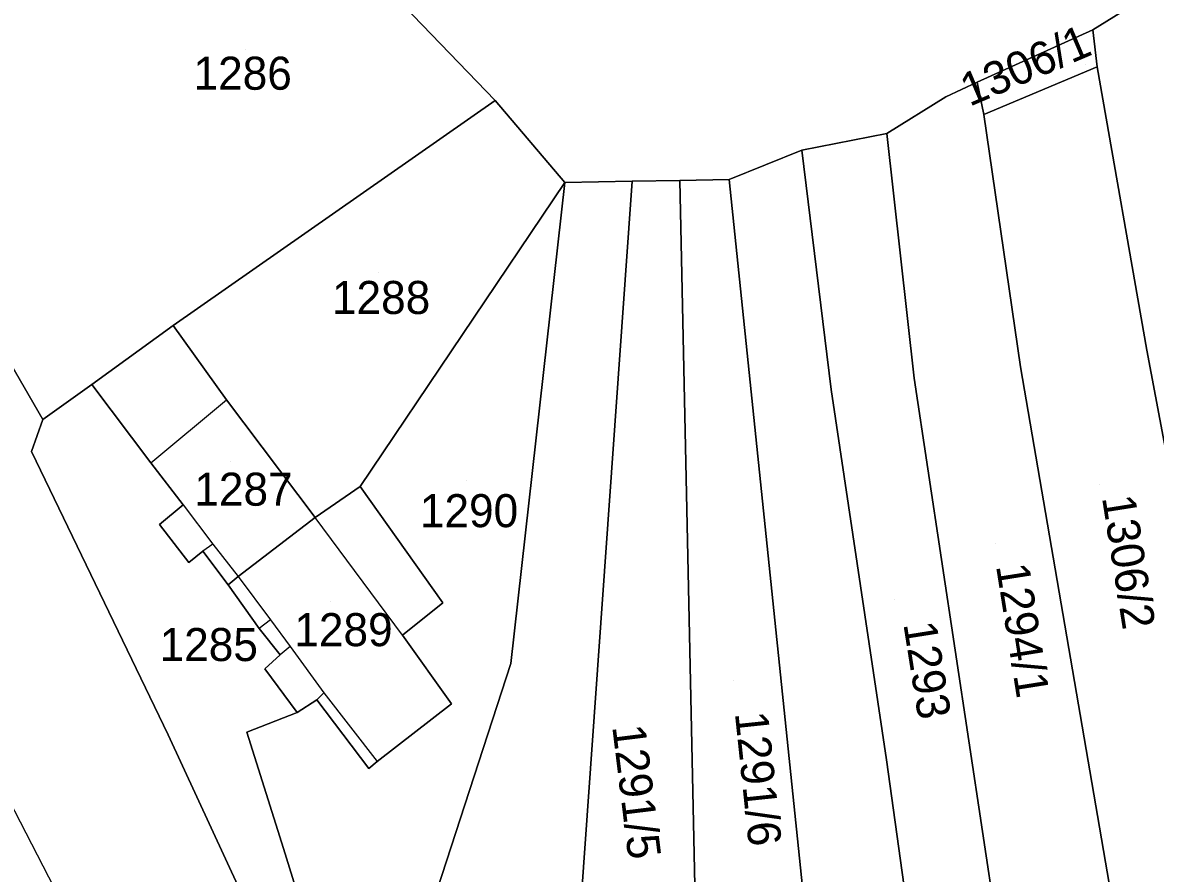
# Model space of a CAD drawing. Extents: x -263943 to -261149, y -1236934 to -1230686.
# Drawn here: x -263132.8 to -263064.2, y -1235274.8 to -1235223.3 of the extents above; entities that cross this region are included whole.
import ezdxf

# ---------------------------------------------------------------- set-up
doc = ezdxf.new("R2010")
doc.units = 0
for name, color, linetype in [('body_kn', 7, 'Continuous'), ('kladpar_druhypozemkov', 7, 'Continuous'), ('kladpar_hranice', 7, 'Continuous'), ('kladpar_parcelnecisla', 7, 'Continuous'), ('kladpar_plochy', 7, 'Continuous'), ('zappar_hrandruhpozemk', 7, 'Continuous'), ('zuob_linie', 7, 'Continuous'), ('zuob_plochy', 7, 'Continuous')]:
    doc.layers.add(name, color=color, linetype=linetype)

msp = doc.modelspace()

# ---------------------------------------------------------------- linework, layer by layer
at = {"layer": 'body_kn'}
for p, q in [((-263068.02, -1235223.75), (-263068.02, -1235223.75)), ((-263067.76, -1235225.98), (-263067.76, -1235225.98)), ((-263075.03, -1235226.92), (-263075.03, -1235226.92)), ((-263075.03, -1235226.92), (-263075.03, -1235226.92)), ((-263104.2, -1235228.03), (-263104.2, -1235228.03)), ((-263076.93, -1235227.8), (-263076.93, -1235227.8)), ((-263074.63, -1235228.87), (-263074.63, -1235228.87)), ((-263080.5, -1235230.01), (-263080.5, -1235230.01)), ((-263085.63, -1235231.02), (-263085.63, -1235231.02)), ((-263099.98, -1235232.98), (-263099.98, -1235232.98)), ((-263095.9, -1235232.91), (-263095.9, -1235232.91)), ((-263095.9, -1235232.91), (-263095.9, -1235232.91)), ((-263093.02, -1235232.86), (-263093.02, -1235232.86)), ((-263090.03, -1235232.8), (-263090.03, -1235232.8)), ((-263123.69, -1235241.63), (-263123.69, -1235241.63)), ((-263064.76, -1235243.12), (-263064.76, -1235243.12)), ((-263064.76, -1235243.12), (-263064.76, -1235243.12)), ((-263072.4, -1235244.14), (-263072.4, -1235244.14)), ((-263128.61, -1235245.2), (-263128.61, -1235245.2)), ((-263078.85, -1235244.83), (-263078.85, -1235244.83)), ((-263083.86, -1235245.51), (-263083.86, -1235245.51)), ((-263120.46, -1235246.13), (-263120.46, -1235246.13)), ((-263131.58, -1235247.32), (-263131.58, -1235247.32)), ((-263131.58, -1235247.32), (-263131.58, -1235247.32)), ((-263132.26, -1235249.27), (-263132.26, -1235249.27)), ((-263125.04, -1235249.95), (-263125.04, -1235249.95)), ((-263125.04, -1235249.95), (-263125.04, -1235249.95)), ((-263112.38, -1235251.38), (-263112.38, -1235251.38)), ((-263123.08, -1235252.49), (-263123.08, -1235252.49)), ((-263123.08, -1235252.49), (-263123.08, -1235252.49)), ((-263115.1, -1235253.25), (-263115.1, -1235253.25)), ((-263115.1, -1235253.25), (-263115.1, -1235253.25)), ((-263124.52, -1235253.68), (-263124.52, -1235253.68)), ((-263121.29, -1235254.87), (-263121.29, -1235254.87)), ((-263121.89, -1235255.29), (-263121.89, -1235255.29)), ((-263122.74, -1235255.97), (-263122.74, -1235255.97)), ((-263119.76, -1235256.82), (-263119.76, -1235256.82)), ((-263119.76, -1235256.82), (-263119.76, -1235256.82)), ((-263120.36, -1235257.33), (-263120.36, -1235257.33)), ((-263120.36, -1235257.33), (-263120.36, -1235257.33)), ((-263107.36, -1235258.42), (-263107.36, -1235258.42)), ((-263117.81, -1235259.45), (-263117.81, -1235259.45)), ((-263118.48, -1235259.96), (-263118.48, -1235259.96)), ((-263118.48, -1235259.96), (-263118.48, -1235259.96)), ((-263109.82, -1235260.38), (-263109.82, -1235260.38)), ((-263109.82, -1235260.38), (-263109.82, -1235260.38)), ((-263116.61, -1235261.06), (-263116.61, -1235261.06)), ((-263117.21, -1235261.57), (-263117.21, -1235261.57)), ((-263118.14, -1235262.42), (-263118.14, -1235262.42)), ((-263103.26, -1235262.08), (-263103.26, -1235262.08)), ((-263115, -1235264.28), (-263115, -1235264.28)), ((-263114.57, -1235263.86), (-263114.57, -1235263.86)), ((-263106.84, -1235264.53), (-263106.84, -1235264.53)), ((-263106.84, -1235264.53), (-263106.84, -1235264.53)), ((-263116.18, -1235265.05), (-263116.18, -1235265.05)), ((-263123.99, -1235266.41), (-263123.99, -1235266.41)), ((-263119.24, -1235266.24), (-263119.24, -1235266.24)), ((-263080.52, -1235267.91), (-263080.52, -1235267.91)), ((-263111.85, -1235268.44), (-263111.85, -1235268.44)), ((-263111.34, -1235268.02), (-263111.34, -1235268.02)), ((-263117.02, -1235273.28), (-263117.02, -1235273.28))]:
    msp.add_line(p, q, dxfattribs=at)
at = {"layer": 'kladpar_druhypozemkov'}
for p, q in [((-263119.34, -1235224.94), (-263119.34, -1235224.94)), ((-263068.44, -1235225.84), (-263068.44, -1235225.84)), ((-263111.24, -1235238.44), (-263111.24, -1235238.44)), ((-263120.24, -1235249.84), (-263120.24, -1235249.84)), ((-263105.94, -1235251.04), (-263105.94, -1235251.04)), ((-263067.64, -1235251.24), (-263067.64, -1235251.24)), ((-263073.94, -1235254.84), (-263073.94, -1235254.84)), ((-263114.14, -1235258.34), (-263114.14, -1235258.34)), ((-263080.04, -1235258.24), (-263080.04, -1235258.24)), ((-263122.24, -1235259.94), (-263122.24, -1235259.94)), ((-263089.8, -1235263.09), (-263089.8, -1235263.09)), ((-263094.24, -1235270.5), (-263094.24, -1235270.5))]:
    msp.add_line(p, q, dxfattribs=at)
at = {"layer": 'kladpar_hranice'}
for points in [[(-263131.58, -1235247.32), (-263135, -1235241.46), (-263140.1, -1235190.83), (-263104.2, -1235228.03), (-263123.69, -1235241.63), (-263128.61, -1235245.2), (-263131.58, -1235247.32)], [(-263064.76, -1235243.12), (-263067.76, -1235225.98), (-263068.02, -1235223.75), (-263063.96, -1235221.2), (-263062.11, -1235220.11), (-263060.28, -1235233.7), (-263058.13, -1235248.97), (-263054.36, -1235271.2), (-263059.37, -1235271.71), (-263064.76, -1235243.12)], [(-263075.03, -1235226.92), (-263068.02, -1235223.75), (-263067.76, -1235225.98), (-263074.63, -1235228.87), (-263075.03, -1235226.92)], [(-263059.02, -1235275.36), (-263057.56, -1235285.96), (-263063.42, -1235286.39), (-263065.12, -1235286.22), (-263065.29, -1235285.63), (-263072.4, -1235244.14), (-263074.63, -1235228.87), (-263067.76, -1235225.98), (-263064.76, -1235243.12), (-263059.37, -1235271.71), (-263059.02, -1235275.36)], [(-263066.82, -1235286.05), (-263069.02, -1235285.89), (-263069.96, -1235285.8), (-263077.09, -1235287.59), (-263078.71, -1235279.36), (-263073.71, -1235278.85), (-263073.79, -1235278.25), (-263073.88, -1235277.74), (-263078.85, -1235244.83), (-263080.5, -1235230.01), (-263076.93, -1235227.8), (-263075.03, -1235226.92), (-263074.63, -1235228.87), (-263072.4, -1235244.14), (-263065.29, -1235285.63), (-263065.12, -1235286.22), (-263066.82, -1235286.05)], [(-263115.1, -1235253.25), (-263120.46, -1235246.13), (-263123.69, -1235241.63), (-263104.2, -1235228.03), (-263099.98, -1235232.98), (-263112.38, -1235251.38), (-263115.1, -1235253.25)], [(-263073.71, -1235278.85), (-263078.71, -1235279.36), (-263079.05, -1235278.51), (-263080.52, -1235267.91), (-263083.86, -1235245.51), (-263085.63, -1235231.02), (-263080.5, -1235230.01), (-263078.85, -1235244.83), (-263073.88, -1235277.74), (-263073.79, -1235278.25), (-263073.71, -1235278.85)], [(-263077.09, -1235287.59), (-263076.56, -1235293.44), (-263074.42, -1235303.12), (-263073.23, -1235307.78), (-263072.2, -1235311.94), (-263069.77, -1235321.89), (-263069.63, -1235322.46), (-263068.94, -1235325), (-263073.99, -1235328.12), (-263079.65, -1235309.28), (-263080.46, -1235306.96), (-263081.25, -1235307.15), (-263082.57, -1235302.45), (-263083.29, -1235297.53), (-263085.04, -1235281.06), (-263090.03, -1235232.8), (-263085.63, -1235231.02), (-263083.86, -1235245.51), (-263080.52, -1235267.91), (-263079.05, -1235278.51), (-263078.71, -1235279.36), (-263077.09, -1235287.59)], [(-263110.88, -1235284.9), (-263111.22, -1235285.16), (-263113.86, -1235282.28), (-263115.65, -1235277.69), (-263117.02, -1235273.28), (-263119.24, -1235266.24), (-263116.18, -1235265.05), (-263115, -1235264.28), (-263111.85, -1235268.44), (-263111.34, -1235268.02), (-263106.84, -1235264.53), (-263109.82, -1235260.38), (-263107.36, -1235258.42), (-263112.38, -1235251.38), (-263099.98, -1235232.98), (-263103.26, -1235262.08), (-263110.76, -1235285.15), (-263110.88, -1235284.9)], [(-263095.9, -1235232.91), (-263099.05, -1235277.25), (-263100.86, -1235298.3), (-263105.46, -1235299.71), (-263108.52, -1235292.62), (-263110.76, -1235285.15), (-263103.26, -1235262.08), (-263099.98, -1235232.98), (-263095.9, -1235232.91)], [(-263093.66, -1235296.93), (-263094.59, -1235297.19), (-263094.74, -1235296.69), (-263096.78, -1235297.25), (-263097.88, -1235297.39), (-263100.86, -1235298.3), (-263099.05, -1235277.25), (-263095.9, -1235232.91), (-263093.02, -1235232.86), (-263092.06, -1235278.36), (-263093.66, -1235296.93)], [(-263086.36, -1235297.5), (-263089.89, -1235297.14), (-263093.06, -1235296.96), (-263093.66, -1235296.93), (-263092.06, -1235278.36), (-263093.02, -1235232.86), (-263090.03, -1235232.8), (-263085.04, -1235281.06), (-263087.9, -1235281.19), (-263086.36, -1235297.5)], [(-263084.33, -1235386.02), (-263092.6, -1235370.67), (-263114.1, -1235330.65), (-263154.86, -1235252.14), (-263135, -1235241.46), (-263131.58, -1235247.32), (-263132.26, -1235249.27), (-263123.99, -1235266.41), (-263114.45, -1235287.03), (-263111.22, -1235285.16), (-263110.88, -1235284.9), (-263110.76, -1235285.15), (-263108.52, -1235292.62), (-263105.46, -1235299.71), (-263105.01, -1235300.75), (-263098.44, -1235313.33), (-263098.03, -1235314.13), (-263090.02, -1235328.16), (-263086.47, -1235334.72), (-263093.18, -1235342.76), (-263082.06, -1235341.9), (-263081.03, -1235347.24), (-263069.42, -1235372), (-263054.3, -1235404.13)], [(-263120.36, -1235257.33), (-263121.89, -1235255.29), (-263122.74, -1235255.97), (-263124.52, -1235253.68), (-263123.08, -1235252.49), (-263125.04, -1235249.95), (-263128.61, -1235245.2), (-263123.69, -1235241.63), (-263120.46, -1235246.13), (-263115.1, -1235253.25), (-263119.76, -1235256.82), (-263120.36, -1235257.33)], [(-263118.48, -1235259.96), (-263117.21, -1235261.57), (-263118.14, -1235262.42), (-263116.18, -1235265.05), (-263119.24, -1235266.24), (-263117.02, -1235273.28), (-263115.65, -1235277.69), (-263113.86, -1235282.28), (-263111.22, -1235285.16), (-263114.45, -1235287.03), (-263123.99, -1235266.41), (-263132.26, -1235249.27), (-263131.58, -1235247.32), (-263128.61, -1235245.2), (-263125.04, -1235249.95), (-263123.08, -1235252.49), (-263124.52, -1235253.68), (-263122.74, -1235255.97), (-263121.89, -1235255.29), (-263120.36, -1235257.33), (-263118.48, -1235259.96)], [(-263106.84, -1235264.53), (-263111.34, -1235268.02), (-263111.85, -1235268.44), (-263115, -1235264.28), (-263116.18, -1235265.05), (-263118.14, -1235262.42), (-263117.21, -1235261.57), (-263118.48, -1235259.96), (-263120.36, -1235257.33), (-263119.76, -1235256.82), (-263115.1, -1235253.25), (-263112.38, -1235251.38), (-263107.36, -1235258.42), (-263109.82, -1235260.38), (-263106.84, -1235264.53)]]:
    msp.add_lwpolyline(points, dxfattribs=at)
at = {"layer": 'kladpar_plochy'}
for points in [[(-263131.58, -1235247.32), (-263135, -1235241.46), (-263140.1, -1235190.83), (-263104.2, -1235228.03), (-263123.69, -1235241.63), (-263128.61, -1235245.2)], [(-263064.76, -1235243.12), (-263067.76, -1235225.98), (-263068.02, -1235223.75), (-263063.96, -1235221.2), (-263062.11, -1235220.11), (-263060.28, -1235233.7), (-263058.13, -1235248.97), (-263054.36, -1235271.2), (-263059.37, -1235271.71)], [(-263075.03, -1235226.92), (-263068.02, -1235223.75), (-263067.76, -1235225.98), (-263074.63, -1235228.87)], [(-263059.02, -1235275.36), (-263057.56, -1235285.96), (-263063.42, -1235286.39), (-263065.12, -1235286.22), (-263065.29, -1235285.63), (-263072.4, -1235244.14), (-263074.63, -1235228.87), (-263067.76, -1235225.98), (-263064.76, -1235243.12), (-263059.37, -1235271.71)], [(-263066.82, -1235286.05), (-263069.02, -1235285.89), (-263069.96, -1235285.8), (-263077.09, -1235287.59), (-263078.71, -1235279.36), (-263073.71, -1235278.85), (-263073.79, -1235278.25), (-263073.88, -1235277.74), (-263078.85, -1235244.83), (-263080.5, -1235230.01), (-263076.93, -1235227.8), (-263075.03, -1235226.92), (-263074.63, -1235228.87), (-263072.4, -1235244.14), (-263065.29, -1235285.63), (-263065.12, -1235286.22)], [(-263115.1, -1235253.25), (-263120.46, -1235246.13), (-263123.69, -1235241.63), (-263104.2, -1235228.03), (-263099.98, -1235232.98), (-263112.38, -1235251.38)], [(-263073.71, -1235278.85), (-263078.71, -1235279.36), (-263079.05, -1235278.51), (-263080.52, -1235267.91), (-263083.86, -1235245.51), (-263085.63, -1235231.02), (-263080.5, -1235230.01), (-263078.85, -1235244.83), (-263073.88, -1235277.74), (-263073.79, -1235278.25)], [(-263077.09, -1235287.59), (-263076.56, -1235293.44), (-263074.42, -1235303.12), (-263073.23, -1235307.78), (-263072.2, -1235311.94), (-263069.77, -1235321.89), (-263069.63, -1235322.46), (-263068.94, -1235325), (-263073.99, -1235328.12), (-263079.65, -1235309.28), (-263080.46, -1235306.96), (-263081.25, -1235307.15), (-263082.57, -1235302.45), (-263083.29, -1235297.53), (-263085.04, -1235281.06), (-263090.03, -1235232.8), (-263085.63, -1235231.02), (-263083.86, -1235245.51), (-263080.52, -1235267.91), (-263079.05, -1235278.51), (-263078.71, -1235279.36)], [(-263110.88, -1235284.9), (-263111.22, -1235285.16), (-263113.86, -1235282.28), (-263115.65, -1235277.69), (-263117.02, -1235273.28), (-263119.24, -1235266.24), (-263116.18, -1235265.05), (-263115, -1235264.28), (-263111.85, -1235268.44), (-263111.34, -1235268.02), (-263106.84, -1235264.53), (-263109.82, -1235260.38), (-263107.36, -1235258.42), (-263112.38, -1235251.38), (-263099.98, -1235232.98), (-263103.26, -1235262.08), (-263110.76, -1235285.15)], [(-263095.9, -1235232.91), (-263099.05, -1235277.25), (-263100.86, -1235298.3), (-263105.46, -1235299.71), (-263108.52, -1235292.62), (-263110.76, -1235285.15), (-263103.26, -1235262.08), (-263099.98, -1235232.98)], [(-263093.66, -1235296.93), (-263094.59, -1235297.19), (-263094.74, -1235296.69), (-263096.78, -1235297.25), (-263097.88, -1235297.39), (-263100.86, -1235298.3), (-263099.05, -1235277.25), (-263095.9, -1235232.91), (-263093.02, -1235232.86), (-263092.06, -1235278.36)], [(-263086.36, -1235297.5), (-263089.89, -1235297.14), (-263093.06, -1235296.96), (-263093.66, -1235296.93), (-263092.06, -1235278.36), (-263093.02, -1235232.86), (-263090.03, -1235232.8), (-263085.04, -1235281.06), (-263087.9, -1235281.19)], [(-263120.36, -1235257.33), (-263121.89, -1235255.29), (-263122.74, -1235255.97), (-263124.52, -1235253.68), (-263123.08, -1235252.49), (-263125.04, -1235249.95), (-263128.61, -1235245.2), (-263123.69, -1235241.63), (-263120.46, -1235246.13), (-263115.1, -1235253.25), (-263119.76, -1235256.82)], [(-263118.48, -1235259.96), (-263117.21, -1235261.57), (-263118.14, -1235262.42), (-263116.18, -1235265.05), (-263119.24, -1235266.24), (-263117.02, -1235273.28), (-263115.65, -1235277.69), (-263113.86, -1235282.28), (-263111.22, -1235285.16), (-263114.45, -1235287.03), (-263123.99, -1235266.41), (-263132.26, -1235249.27), (-263131.58, -1235247.32), (-263128.61, -1235245.2), (-263125.04, -1235249.95), (-263123.08, -1235252.49), (-263124.52, -1235253.68), (-263122.74, -1235255.97), (-263121.89, -1235255.29), (-263120.36, -1235257.33)], [(-263106.84, -1235264.53), (-263111.34, -1235268.02), (-263111.85, -1235268.44), (-263115, -1235264.28), (-263116.18, -1235265.05), (-263118.14, -1235262.42), (-263117.21, -1235261.57), (-263118.48, -1235259.96), (-263120.36, -1235257.33), (-263119.76, -1235256.82), (-263115.1, -1235253.25), (-263112.38, -1235251.38), (-263107.36, -1235258.42), (-263109.82, -1235260.38)]]:
    msp.add_lwpolyline(points, close=True, dxfattribs=at)
msp.add_lwpolyline([(-263084.33, -1235386.02), (-263092.6, -1235370.67), (-263114.1, -1235330.65), (-263154.86, -1235252.14), (-263135, -1235241.46), (-263131.58, -1235247.32), (-263132.26, -1235249.27), (-263123.99, -1235266.41), (-263114.45, -1235287.03), (-263111.22, -1235285.16), (-263110.88, -1235284.9), (-263110.76, -1235285.15), (-263108.52, -1235292.62), (-263105.46, -1235299.71), (-263105.01, -1235300.75), (-263098.44, -1235313.33), (-263098.03, -1235314.13), (-263090.02, -1235328.16), (-263086.47, -1235334.72), (-263093.18, -1235342.76), (-263082.06, -1235341.9), (-263081.03, -1235347.24), (-263069.42, -1235372), (-263054.3, -1235404.13)], dxfattribs=at)
at = {"layer": 'zappar_hrandruhpozemk'}
for p, q in [((-263125.04, -1235249.95), (-263120.46, -1235246.13)), ((-263123.08, -1235252.49), (-263121.29, -1235254.87)), ((-263142.36, -1235253.53), (-263124.72, -1235287.55)), ((-263109.82, -1235260.38), (-263115.1, -1235253.25)), ((-263121.29, -1235254.87), (-263121.89, -1235255.29)), ((-263121.29, -1235254.87), (-263119.76, -1235256.82)), ((-263119.76, -1235256.82), (-263117.81, -1235259.45)), ((-263117.81, -1235259.45), (-263118.48, -1235259.96)), ((-263117.81, -1235259.45), (-263116.61, -1235261.06)), ((-263116.61, -1235261.06), (-263117.21, -1235261.57)), ((-263116.61, -1235261.06), (-263114.57, -1235263.86)), ((-263114.57, -1235263.86), (-263115, -1235264.28)), ((-263114.57, -1235263.86), (-263111.34, -1235268.02))]:
    msp.add_line(p, q, dxfattribs=at)
at = {"layer": 'zuob_linie'}
for points in [[(-263063.96, -1235221.2), (-263068.02, -1235223.75), (-263075.03, -1235226.92), (-263076.93, -1235227.8), (-263080.5, -1235230.01), (-263085.63, -1235231.02), (-263090.03, -1235232.8), (-263093.02, -1235232.86), (-263095.9, -1235232.91), (-263099.98, -1235232.98), (-263104.2, -1235228.03), (-263123.69, -1235241.63), (-263128.61, -1235245.2), (-263131.58, -1235247.32), (-263132.26, -1235249.27), (-263123.99, -1235266.41), (-263114.45, -1235287.03)], [(-263114.45, -1235287.03), (-263123.99, -1235266.41), (-263132.26, -1235249.27), (-263131.58, -1235247.32), (-263128.61, -1235245.2), (-263123.69, -1235241.63), (-263104.2, -1235228.03), (-263099.98, -1235232.98), (-263095.9, -1235232.91), (-263093.02, -1235232.86), (-263090.03, -1235232.8), (-263085.63, -1235231.02), (-263080.5, -1235230.01), (-263076.93, -1235227.8), (-263075.03, -1235226.92), (-263068.02, -1235223.75), (-263063.96, -1235221.2)]]:
    msp.add_lwpolyline(points, dxfattribs=at)
at = {"layer": 'zuob_plochy'}
for points in [[(-263063.96, -1235221.2), (-263068.02, -1235223.75), (-263075.03, -1235226.92), (-263076.93, -1235227.8), (-263080.5, -1235230.01), (-263085.63, -1235231.02), (-263090.03, -1235232.8), (-263093.02, -1235232.86), (-263095.9, -1235232.91), (-263099.98, -1235232.98), (-263104.2, -1235228.03), (-263123.69, -1235241.63), (-263128.61, -1235245.2), (-263131.58, -1235247.32), (-263132.26, -1235249.27), (-263123.99, -1235266.41), (-263114.45, -1235287.03)], [(-263114.45, -1235287.03), (-263123.99, -1235266.41), (-263132.26, -1235249.27), (-263131.58, -1235247.32), (-263128.61, -1235245.2), (-263123.69, -1235241.63), (-263104.2, -1235228.03), (-263099.98, -1235232.98), (-263095.9, -1235232.91), (-263093.02, -1235232.86), (-263090.03, -1235232.8), (-263085.63, -1235231.02), (-263080.5, -1235230.01), (-263076.93, -1235227.8), (-263075.03, -1235226.92), (-263068.02, -1235223.75), (-263063.96, -1235221.2)]]:
    msp.add_lwpolyline(points, dxfattribs=at)

# ---------------------------------------------------------------- texts
at = {"layer": 'kladpar_parcelnecisla'}
for s, rotation, p in [('1306/1', 23, (-263075.493, -1235228.408)), ('1306/2', 279, (-263067.477, -1235252.043)), ('1294/1', 279, (-263073.892, -1235256.179)), ('1293', 279, (-263079.5, -1235259.692)), ('1291/6', 276, (-263089.695, -1235265.089)), ('1291/5', 277, (-263097.121, -1235265.9))]:
    msp.add_text(s, height=2, rotation=rotation, dxfattribs=at).set_placement(p)
for s, p in [('1286', (-263122.459, -1235227.37)), ('1288', (-263114.082, -1235240.94)), ('1287', (-263122.411, -1235252.54)), ('1290', (-263108.759, -1235253.84)), ('1289', (-263116.359, -1235261.04)), ('1285', (-263124.514, -1235261.94))]:
    msp.add_text(s, height=2, dxfattribs=at).set_placement(p)

doc.saveas('drawing.dxf')
